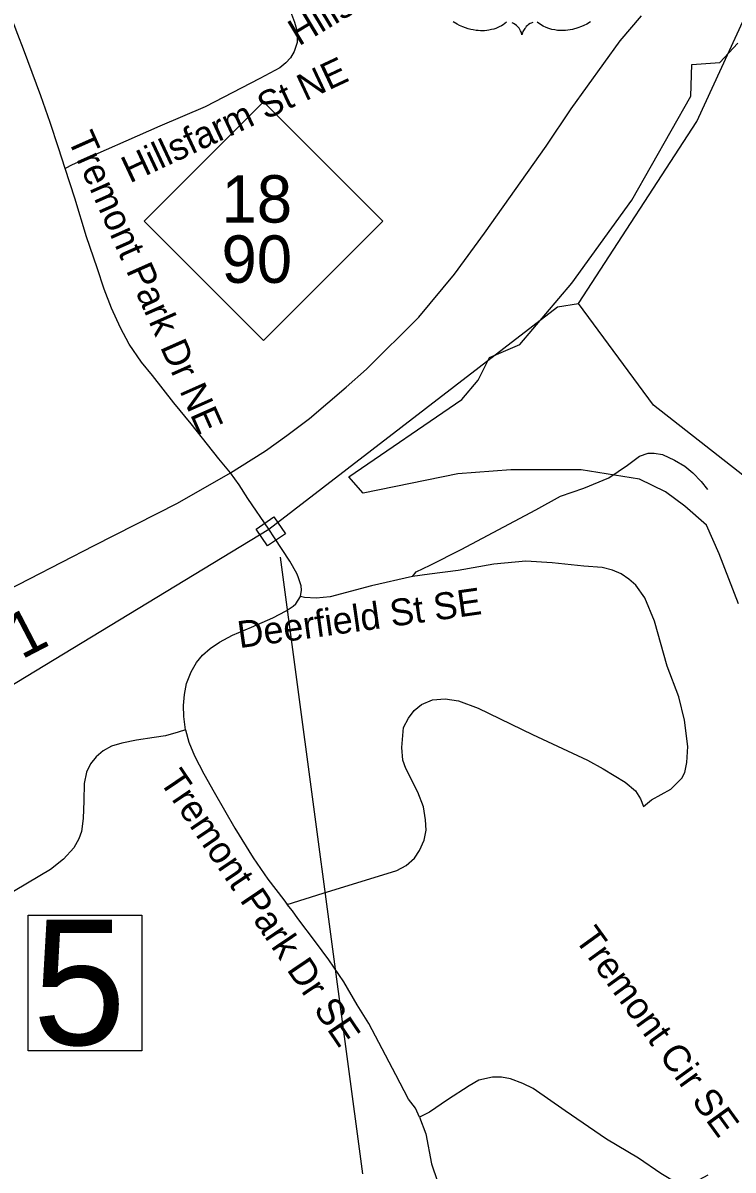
# Model space of a CAD drawing. Extents: x 1159738 to 1321356, y 736314 to 882035.
# Drawn here: x 1256587 to 1258568, y 797182 to 800384 of the extents above; entities that cross this region are included whole.
import ezdxf

# ---------------------------------------------------------------- set-up
doc = ezdxf.new("R2010")
doc.units = 0
for name, color, linetype in [('Exist Boundary Political City Limit New', 7, 'Continuous'), ('Exist Hydrographic Creek Single Shore', 7, 'Continuous'), ('Exist Hydrographic Misc Water Feature', 7, 'Continuous'), ('Exist Road Non-System Structure Non-Sys Other CELL', 7, 'Continuous'), ('Exist Road Non-System Structure Non-Sys Other Number Label', 7, 'Continuous'), ('Exist Road Non-System Type 51', 7, 'Continuous'), ('Exist Road Non-System Type 51 Label', 7, 'Continuous'), ('Exist Road Primary NC Shield CELL', 7, 'Continuous'), ('Exist Road Primary NC Shield Number Label', 7, 'Continuous'), ('Exist Road Primary US Mileage Hundredths English Label', 7, 'Continuous'), ('Exist Road Primary US Shield CELL', 7, 'Continuous'), ('Exist Road Primary US UnDivided 4 Lane Attributed', 7, 'Continuous'), ('Exist Road Secondary Structure Standard Bridge Number Label', 7, 'Continuous'), ('Map Preparation Boundary City Limit Buffer Line', 7, 'Continuous')]:
    doc.layers.add(name, color=color, linetype=linetype)

msp = doc.modelspace()

# ---------------------------------------------------------------- linework, layer by layer
at = {"layer": 'Exist Boundary Political City Limit New'}
msp.add_lwpolyline([(1258583.8, 798762.6), (1258529.7, 798902), (1258494.4, 798982.4), (1258433.7, 799035.4), (1258379.9, 799075.1), (1258307, 799110.5), (1258144, 799137), (1257947.8, 799137), (1257800, 799125.6), (1257535.6, 799071.5), (1257495.8, 799117.1), (1257811.4, 799333.3), (1257856.9, 799387.4), (1257888.1, 799450), (1257973.4, 799487), (1258118.4, 799657.7), (1258285.4, 799889.7), (1258450.3, 800179.9), (1258453.2, 800268.2), (1258531.6, 800273.7), (1258581.1, 800327.9)], dxfattribs=at)
at = {"layer": 'Exist Hydrographic Creek Single Shore'}
for points in [[(1258136.9, 799600.7), (1258466.9, 800109.4), (1258644.3, 800494.6)], [(1255691.9, 797910), (1255701.9, 797985.3), (1256125.9, 798275.4), (1257272.5, 798970.8), (1258077.9, 799592), (1258136.9, 799600.7)]]:
    msp.add_lwpolyline(points, dxfattribs=at)
at = {"layer": 'Exist Hydrographic Misc Water Feature'}
msp.add_lwpolyline([(1259872.9, 798062.5), (1259745, 797950.1), (1259654.9, 797676.2), (1259552.9, 797619.1), (1259512.9, 797672.4), (1259483, 797820.7), (1259117.9, 798205.6), (1258940.9, 798452.1), (1258753.9, 798948.2), (1258672.9, 799061.4), (1258345.9, 799317.5), (1258136.9, 799600.7)], dxfattribs=at)
at = {"layer": 'Exist Road Non-System Structure Non-Sys Other CELL'}
msp.add_lwpolyline([(1257319, 798958.5), (1257269.5, 798924.5), (1257237.2, 798971.5), (1257286.8, 799005.5)], close=True, dxfattribs=at)
at = {"layer": 'Exist Road Non-System Structure Non-Sys Other Number Label'}
msp.add_line((1257304.8, 798892.6), (1257534.3, 797171.4), dxfattribs=at)
at = {"layer": 'Exist Road Non-System Type 51'}
for points in [[(1256704.6, 799978.4), (1256685.7, 800036.1), (1256662.8, 800106.6), (1256636.9, 800180.7), (1256587.9, 800310.9), (1256572.2, 800351.6), (1256552.2, 800406.3)], [(1257333.7, 800415.9), (1257344.2, 800386.6), (1257349.8, 800367.2), (1257352, 800350.7), (1257351.4, 800329.6), (1257343.7, 800304.8), (1257333.2, 800287.1), (1257320.5, 800272.7), (1257303.9, 800259), (1257248.1, 800229.1), (1257094.7, 800149.8), (1256968.2, 800096.2), (1256723.8, 799988), (1256704.6, 799978.4)], [(1257166.1, 799128.2), (1257133.4, 799167.8), (1257056.1, 799265.5), (1257008, 799323.8), (1256947.8, 799400.5), (1256917.4, 799437.1), (1256883.2, 799487.2), (1256858.5, 799533.5), (1256833.9, 799588.2), (1256813.6, 799640.9), (1256793.4, 799701.1), (1256763.6, 799787.4), (1256731.4, 799895.2), (1256704.6, 799978.4)], [(1257673.7, 798838.6), (1257684.1, 798852.4), (1257722.9, 798870.6), (1257809.3, 798914.7), (1258018, 799024.9), (1258087.1, 799062.9), (1258151.9, 799085.4), (1258221.8, 799114.8), (1258273.7, 799150.2), (1258307.1, 799175.1), (1258331.2, 799183.7), (1258348.5, 799182.9), (1258371, 799179.4), (1258404.6, 799163.9), (1258433.2, 799147.4), (1258455.6, 799128.4), (1258478.9, 799104.2), (1258497.1, 799081.8)], [(1257361.3, 798783), (1257363.7, 798801), (1257362.8, 798813.2), (1257354.7, 798838.5), (1257351, 798847.5), (1257331.6, 798881.8), (1257288.4, 798947.1), (1257272.5, 798970.8), (1257214.6, 799056.7), (1257189.6, 799095.3), (1257166.1, 799128.2)], [(1258439.5, 798319.4), (1258441.6, 798364.7), (1258433, 798438.2), (1258416.5, 798503), (1258384.6, 798588.6), (1258349.2, 798714.4), (1258322.4, 798779.2), (1258296.5, 798814.6), (1258277.5, 798831.9), (1258255.9, 798846.6), (1258231.8, 798857), (1258203.3, 798863.9), (1258151.4, 798868.2), (1258063.7, 798877.4), (1257990.3, 798881.7), (1257900.5, 798873.9), (1257801.2, 798855.8), (1257720.9, 798845.4), (1257673.7, 798838.6)], [(1257673.7, 798838.6), (1257559.6, 798813.2), (1257443.8, 798782), (1257404.5, 798778.9), (1257372.5, 798780.6), (1257361.3, 798783)], [(1257040.3, 798411.4), (1257035.9, 798448), (1257034.6, 798478.6), (1257037.1, 798510.1), (1257043.4, 798540), (1257056.1, 798573.2), (1257071.4, 798599.4), (1257087.6, 798619), (1257108.8, 798637.7), (1257134.9, 798655.8), (1257171.6, 798675.3), (1257224.5, 798698), (1257284, 798723.3), (1257321.1, 798742.9), (1257340.4, 798756), (1257347.9, 798763.2), (1257361.3, 798783)], [(1257324.1, 797923.4), (1257424.1, 797955.2), (1257578.6, 798002.8), (1257629.9, 798018.8), (1257656, 798032.7), (1257679.3, 798052.5), (1257693.2, 798074.5), (1257706.2, 798102.8), (1257711.6, 798130.6), (1257710.3, 798159.6), (1257704.5, 798196), (1257688.3, 798237.3), (1257655.1, 798302.9), (1257647, 798326.8), (1257644.3, 798361.4), (1257648.7, 798417.5), (1257662.7, 798444), (1257678.8, 798465.2), (1257699, 798482.2), (1257729.1, 798494.4), (1257765, 798497.5), (1257802.3, 798492.1), (1257856.6, 798471.9), (1258009, 798398.2), (1258162.3, 798326.5), (1258205.9, 798302.2), (1258266.9, 798264.5), (1258295.6, 798240.7), (1258309.8, 798218.7), (1258317.9, 798197.2)], [(1257040.3, 798411.4), (1257020, 798404.3), (1256984.9, 798394.4), (1256952.6, 798389.8), (1256903.2, 798381.9), (1256862.8, 798373.8), (1256834, 798365.6), (1256810.6, 798352.1), (1256791.2, 798335.5), (1256775.6, 798316.3), (1256763.8, 798293.3), (1256757.8, 798260.9), (1256756.4, 798213.3), (1256755, 798163.1), (1256749.7, 798126.9), (1256743, 798106.5), (1256728.5, 798082), (1256699.4, 798050), (1256663.9, 798021.3), (1256598.9, 797983.3), (1256471.6, 797907.7), (1256342.6, 797831.8)], [(1257040.3, 798411.4), (1257049.5, 798376.4), (1257065.2, 798338.4), (1257091.4, 798287.9), (1257119.8, 798237.5), (1257177.6, 798136.2), (1257228.7, 798054.2), (1257270.1, 797994.1), (1257314.2, 797936.1), (1257324.1, 797923.4)], [(1258317.9, 798197.2), (1258340.8, 798216.1), (1258394.2, 798245.7), (1258413, 798263.7), (1258425.2, 798275.8), (1258433.7, 798292.4), (1258439.5, 798319.4)], [(1257693.5, 797330), (1257681.8, 797355.3), (1257662.9, 797379.9), (1257627.5, 797448.1), (1257579.6, 797538.3), (1257551.9, 797591), (1257519.7, 797643.4), (1257481.9, 797707.8), (1257440.2, 797769), (1257403.1, 797819.1), (1257353.3, 797884.7), (1257338.8, 797905.6), (1257324.1, 797923.4)], [(1258497.7, 797168.3), (1258473.5, 797155.2), (1258461, 797150.7), (1258443.9, 797146.2), (1258426, 797144), (1258411.6, 797145.8), (1258366.3, 797172.7), (1258304.8, 797215.4), (1258214.7, 797268.2), (1258099.4, 797347.2), (1258010.7, 797409.4), (1257981.5, 797424.2), (1257947.4, 797436.8), (1257921.8, 797441.7), (1257896.7, 797441.7), (1257859, 797433.2), (1257832, 797417.5), (1257771.6, 797378.5), (1257720.9, 797343.9), (1257693.5, 797330)], [(1257693.5, 797330), (1257710.6, 797283.5), (1257726.6, 797199.2), (1257743.2, 797150.7)]]:
    msp.add_lwpolyline(points, dxfattribs=at)
at = {"layer": 'Exist Road Primary NC Shield CELL'}
msp.add_lwpolyline([(1256925.3, 799831.1), (1257258.3, 800164.1), (1257591.3, 799831.1), (1257258.3, 799498.1)], close=True, dxfattribs=at)
at = {"layer": 'Exist Road Primary US Shield CELL'}
for points in [[(1257935.9, 800386), (1257931.1, 800382.5), (1257926.5, 800379.4), (1257921.6, 800376.3), (1257915.7, 800373.2), (1257911.4, 800371.2), (1257906.2, 800369.2), (1257900.2, 800367.2), (1257893.7, 800365.5), (1257886.9, 800364.1), (1257881, 800363.2), (1257874.7, 800362.6), (1257869, 800362.4), (1257863, 800362.5), (1257857.4, 800362.9), (1257851, 800363.5), (1257842.9, 800364.7), (1257836.3, 800366.2), (1257829.3, 800368.1), (1257822, 800370.4), (1257814.3, 800373.3), (1257804.7, 800377.5), (1257797.9, 800381), (1257787.3, 800387.1)], [(1258009.6, 800385.8), (1258004.7, 800383.9), (1258001.7, 800382.3), (1257997.8, 800379.7), (1257994.8, 800377.3), (1257991.1, 800373.9), (1257988.6, 800371), (1257986.7, 800368.7), (1257983, 800362.9), (1257981.7, 800360.1), (1257980.3, 800356.5), (1257979.1, 800351.3), (1257977.4, 800357.9), (1257975.5, 800362.3), (1257973.2, 800366.1), (1257970.9, 800369.4), (1257967.2, 800373.7), (1257963.8, 800376.9), (1257959.8, 800380.2), (1257955.5, 800382.7), (1257952.1, 800384.5)], [(1258170.1, 800386.9), (1258160.4, 800381.3), (1258152.2, 800377.1), (1258144.9, 800374), (1258135.5, 800370.4), (1258119.8, 800366.1), (1258114.1, 800364.9), (1258107.3, 800363.9), (1258101, 800363.3), (1258094.8, 800362.9), (1258086.5, 800362.9), (1258078.3, 800363.5), (1258070.5, 800364.6), (1258062.4, 800366.3), (1258054, 800368.8), (1258046.3, 800371.9), (1258038.5, 800375.7), (1258025.3, 800384), (1258021.5, 800386)]]:
    msp.add_lwpolyline(points, dxfattribs=at)
at = {"layer": 'Exist Road Primary US UnDivided 4 Lane Attributed'}
msp.add_lwpolyline([(1254827.6, 797916.9), (1255450.9, 798240.4), (1255731.1, 798383.7), (1255953.6, 798498.2), (1256139, 798594.1), (1256514.2, 798785.8), (1256785.4, 798925.3), (1257018.1, 799043.6), (1257166.1, 799128.2), (1257191.2, 799144.7), (1257263.5, 799189.8), (1257323.1, 799232.8), (1257386.4, 799280.1), (1257488.7, 799367.7), (1257545.6, 799417.7), (1257691.4, 799563.4), (1257790.5, 799682.9), (1257874.8, 799797.9), (1258046.7, 800040.5), (1258116.6, 800144.7), (1258252.8, 800334.6), (1258312.8, 800403.7)], dxfattribs=at)
at = {"layer": 'Exist Road Secondary Structure Standard Bridge Number Label'}
msp.add_lwpolyline([(1256601.1, 797894), (1256918, 797894), (1256918, 797514.7), (1256601.1, 797514.7)], close=True, dxfattribs=at)
at = {"layer": 'Map Preparation Boundary City Limit Buffer Line'}
msp.add_lwpolyline([(1258583.8, 798762.6), (1258529.7, 798902), (1258494.4, 798982.4), (1258433.7, 799035.4), (1258379.9, 799075.1), (1258307, 799110.5), (1258144, 799137), (1257947.8, 799137), (1257800, 799125.6), (1257535.6, 799071.5), (1257495.8, 799117.1), (1257811.4, 799333.3), (1257856.9, 799387.4), (1257888.1, 799450), (1257973.4, 799487), (1258118.4, 799657.7), (1258285.4, 799889.7), (1258450.3, 800179.9), (1258453.2, 800268.2), (1258531.6, 800273.7), (1258581.1, 800327.9)], dxfattribs=at)

# ---------------------------------------------------------------- texts
at = {"layer": 'Exist Road Non-System Type 51 Label'}
for s, rotation, p in [('Hillsfarm St NE', 31.1196, (1257356.5, 800318.4)), ('Hillsfarm St NE', 25.0848, (1256884.8, 799935.9)), ('Tremont Park Dr NE', 293.9659, (1256710.4, 800060.7)), ('Deerfield St SE', 8.0157, (1257190.8, 798638.8)), ('Tremont Park Dr SE', 304.0327, (1256965.4, 798268.6)), ('Tremont Cir SE', 305.9074, (1258123.9, 797827.7))]:
    msp.add_text(s, height=75, rotation=rotation, dxfattribs=at).set_placement(p)
at = {"layer": 'Exist Road Primary NC Shield Number Label'}
for s, p in [('18', (1257140.7, 799826.8)), ('90', (1257140.7, 799658.7))]:
    msp.add_text(s, height=132.5, dxfattribs=at).set_placement(p)
at = {"layer": 'Exist Road Primary US Mileage Hundredths English Label'}
msp.add_text('.91', height=125, rotation=27.4811, dxfattribs=at).set_placement((1256459.2, 798542.2))
at = {"layer": 'Exist Road Secondary Structure Standard Bridge Number Label'}
msp.add_text('5', height=350, dxfattribs=at).set_placement((1256613.7, 797531.5))

doc.saveas('drawing.dxf')
